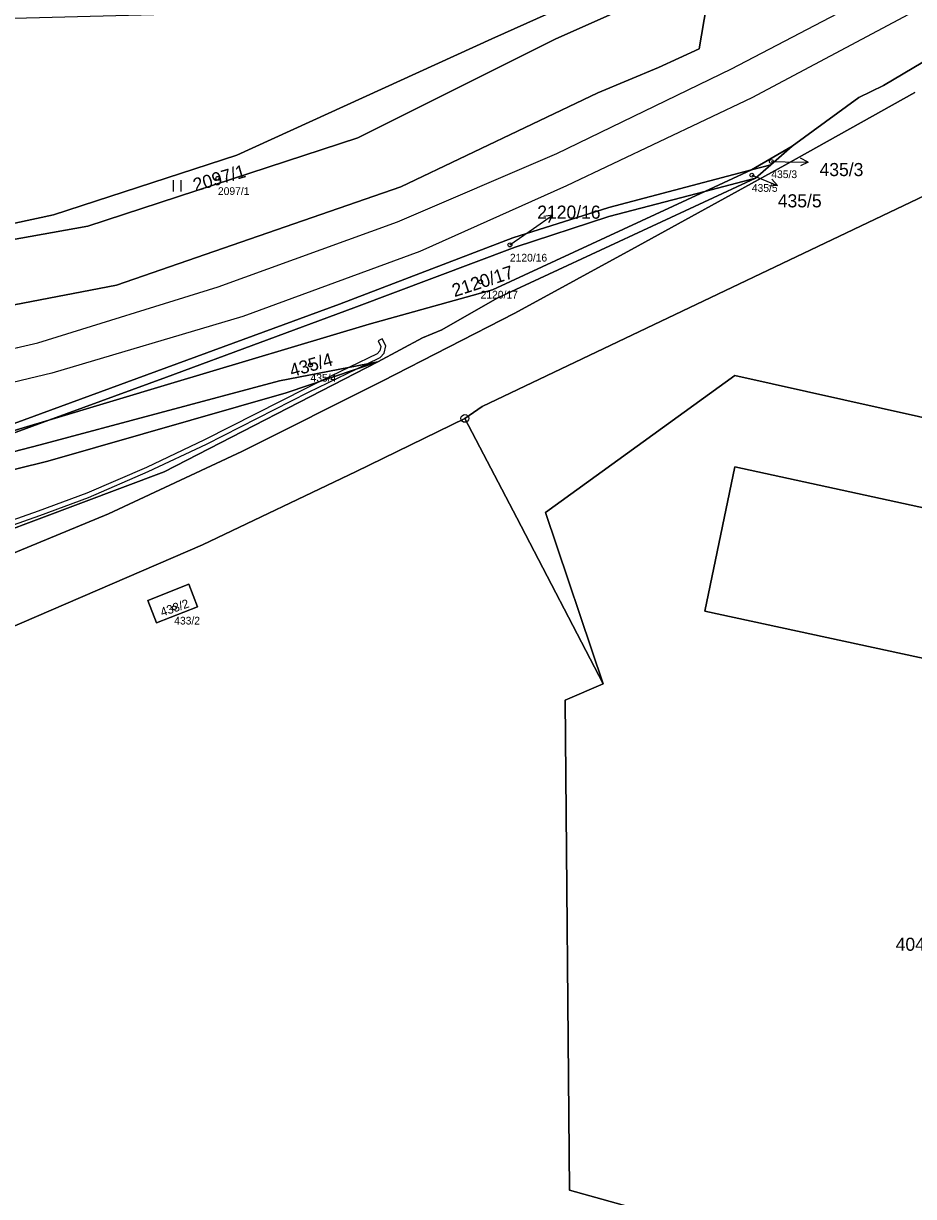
# Model space of a CAD drawing. Extents: x -754731 to -751381, y -1060564 to -1058101.
# Drawn here: x -754052.2 to -753936.7, y -1059330.4 to -1059178.1 of the extents above; entities that cross this region are included whole.
import ezdxf

# ---------------------------------------------------------------- set-up
doc = ezdxf.new("R2010")
doc.units = 0
for name, color, linetype in [('Definiční body', 7, 'Continuous'), ('Hranice parcel', 7, 'Continuous'), ('Parcelní čísla', 7, 'Continuous'), ('Polygon budovy', 7, 'Continuous'), ('Polygon parcely', 7, 'Continuous'), ('Pop  PČ popisy', 7, 'Continuous'), ('Poz předměty', 7, 'Continuous'), ('Věcná břemena k části', 7, 'Continuous'), ('Značky bodu BP', 7, 'Continuous'), ('Značky kultur', 7, 'Continuous')]:
    doc.layers.add(name, color=color, linetype=linetype)

msp = doc.modelspace()

# ---------------------------------------------------------------- linework, layer by layer
at = {"layer": 'Definiční body'}
for centre in [(-753955.14, -1059196.01), (-754026.97, -1059198.2), (-753957.67, -1059197.79), (-753989.07, -1059206.84), (-753992.87, -1059211.64), (-754014.95, -1059222.43), (-754032.64, -1059253.95)]:
    msp.add_circle(centre, 0.25, dxfattribs=at)
at = {"layer": 'Hranice parcel'}
for p, q in [((-753952.44, -1059194.01), (-753957.7, -1059197.1)), ((-753952.44, -1059194.01), (-753955.21, -1059196.45)), ((-753957.7, -1059197.1), (-753955.21, -1059196.45)), ((-753955.21, -1059196.45), (-753957.2, -1059198.2)), ((-753957.7, -1059197.1), (-753963.77, -1059199.91)), ((-753957.2, -1059198.2), (-753963.77, -1059199.91)), ((-754048.91, -1059229.58), (-754067.25, -1059235.08)), ((-753984.44, -1059241.57), (-753976.95, -1059263.83))]:
    msp.add_line(p, q, dxfattribs=at)
for points in [[(-753972, -1059171.35), (-753991.43, -1059180.09), (-754024.5, -1059195.2), (-754048.3, -1059202.93), (-754056.2, -1059204.61)], [(-753963.47, -1059173.72), (-753973.77, -1059175.95), (-753983.2, -1059180.16), (-754008.83, -1059192.94), (-754043.85, -1059204.39), (-754068.78, -1059208.88), (-754080.09, -1059208.55), (-754093.53, -1059206.79), (-754115.59, -1059203.57)], [(-754066.73, -1059217.19), (-754040.13, -1059212.08), (-754003.24, -1059199.32), (-753977.67, -1059187.1), (-753969.8, -1059183.83), (-753964.5, -1059181.4), (-753963.55, -1059175.83)], [(-753929.93, -1059178.96), (-753932.94, -1059181.63), (-753940.56, -1059186.15), (-753943.79, -1059187.7), (-753952.44, -1059194.01)], [(-754240.31, -1059294.04), (-754219.65, -1059290.55), (-754198.59, -1059286.33), (-754176.15, -1059282.2), (-754156.42, -1059278.38), (-754138.35, -1059274.5), (-754120.1, -1059269.97), (-754098.61, -1059263.46), (-754079.78, -1059256.9), (-754061.83, -1059250.27), (-754041.16, -1059241.75), (-754023.86, -1059233.65), (-754005.65, -1059224.54), (-753988.42, -1059215.69), (-753972.44, -1059206.97), (-753953.4, -1059196.49), (-753936.52, -1059187.07)], [(-753815.47, -1059233), (-753845.66, -1059219.73), (-753872.85, -1059210.55), (-753902.07, -1059200.31), (-753923.13, -1059194.66), (-753992.66, -1059227.81), (-753994.92, -1059229.37)], [(-754067.25, -1059235.08), (-754011.2, -1059214.55), (-753988.67, -1059205.92), (-753976.24, -1059201.99), (-753957.7, -1059197.1)], [(-753957.2, -1059198.2), (-753990.71, -1059213.75), (-753997.92, -1059217.85), (-754000.4, -1059218.9), (-754006.2, -1059222)], [(-754048.91, -1059229.58), (-754033.64, -1059224.01), (-754009.33, -1059215), (-753988.41, -1059207.15), (-753976.24, -1059203.15), (-753963.77, -1059199.91)], [(-753963.77, -1059199.91), (-753991.34, -1059212.66), (-754007.33, -1059217.12), (-754033.08, -1059224.84), (-754048.91, -1059229.58)], [(-754006.2, -1059222), (-754018.13, -1059226.04), (-754049.06, -1059234.91), (-754080.05, -1059242.57), (-754120.32, -1059251.45), (-754181.79, -1059262.94), (-754218.5, -1059268.95)], [(-754006.2, -1059222), (-754033.94, -1059236.31), (-754071.48, -1059250.42), (-754079.43, -1059253.02), (-754113.26, -1059263.99), (-754150.46, -1059273.48), (-754187.15, -1059279.16), (-754215.77, -1059284.65)], [(-754006.2, -1059222), (-754018.97, -1059224.49), (-754050.05, -1059232.78), (-754080.81, -1059240.75), (-754097.47, -1059244.32)], [(-753855.59, -1059247.07), (-753959.86, -1059223.8), (-753984.44, -1059241.57)], [(-753994.92, -1059229.37), (-754009.03, -1059236.26), (-754028.95, -1059245.78), (-754072.1, -1059264.36), (-754105.59, -1059276.18), (-754143.83, -1059285.35), (-754183.72, -1059293.33), (-754240.08, -1059302.61), (-754242.58, -1059303.17), (-754270.7, -1059308.3)], [(-754097.47, -1059244.32), (-754066.76, -1059236.1), (-754048.91, -1059229.58)], [(-753994.92, -1059229.37), (-753988.16, -1059242.27), (-753976.95, -1059263.83)], [(-753892.22, -1059269.84), (-753963.77, -1059254.36), (-753959.87, -1059235.64), (-753888.25, -1059251.24), (-753892.22, -1059269.84)], [(-754034.93, -1059255.91), (-754036.06, -1059252.99), (-754030.75, -1059250.88), (-754029.61, -1059253.81), (-754034.93, -1059255.91)], [(-753976.95, -1059263.83), (-753981.92, -1059265.91), (-753981.35, -1059329.53), (-753971.85, -1059332.18)]]:
    msp.add_lwpolyline(points, dxfattribs=at)
at = {"layer": 'Polygon budovy'}
msp.add_lwpolyline([(-753959.87, -1059235.64), (-753963.77, -1059254.36), (-753892.22, -1059269.84), (-753888.25, -1059251.24)], close=True, dxfattribs=at)
at = {"layer": 'Polygon parcely'}
for points in [[(-754173.87, -1059197.35), (-754216.25, -1059202.09), (-754133.87, -1059197.04), (-754056.2, -1059204.61), (-754048.3, -1059202.93), (-754024.5, -1059195.2), (-753991.43, -1059180.09), (-753972, -1059171.35), (-753994.64, -1059153.54), (-754007.45, -1059159.64), (-754009.6, -1059173.57), (-754028.65, -1059176.8), (-754065.07, -1059177.74), (-754098.05, -1059174.77)], [(-754048.3, -1059202.93), (-754056.2, -1059204.61), (-754066.09, -1059206.72), (-754083.43, -1059206.37), (-754115.59, -1059203.57), (-754093.53, -1059206.79), (-754080.09, -1059208.55), (-754068.78, -1059208.88), (-754043.85, -1059204.39), (-754008.83, -1059192.94), (-753983.2, -1059180.16), (-753973.77, -1059175.95), (-753963.47, -1059173.72), (-753962.96, -1059170.8), (-753972, -1059171.35), (-753991.43, -1059180.09), (-754024.5, -1059195.2)], [(-753811.4, -1059237.48), (-753815.47, -1059233), (-753845.66, -1059219.73), (-753872.85, -1059210.55), (-753902.07, -1059200.31), (-753923.13, -1059194.66), (-753992.66, -1059227.81), (-753994.92, -1059229.37), (-753988.16, -1059242.27), (-753976.95, -1059263.83), (-753984.44, -1059241.57), (-753959.86, -1059223.8), (-753855.59, -1059247.07), (-753847.03, -1059225.77), (-753839.95, -1059225.81), (-753838.48, -1059226.41)], [(-753957.7, -1059197.1), (-753955.21, -1059196.45), (-753952.44, -1059194.01)], [(-753963.77, -1059199.91), (-753957.2, -1059198.2), (-753955.21, -1059196.45), (-753957.7, -1059197.1)], [(-753988.41, -1059207.15), (-753976.24, -1059203.15), (-753963.77, -1059199.91), (-753957.7, -1059197.1), (-753976.24, -1059201.99), (-753988.67, -1059205.92), (-754011.2, -1059214.55), (-754067.25, -1059235.08), (-754048.91, -1059229.58), (-754033.64, -1059224.01), (-754009.33, -1059215)], [(-754033.08, -1059224.84), (-754048.91, -1059229.58), (-754066.76, -1059236.1), (-754097.47, -1059244.32), (-754080.81, -1059240.75), (-754050.05, -1059232.78), (-754018.97, -1059224.49), (-754006.2, -1059222), (-754000.4, -1059218.9), (-753997.92, -1059217.85), (-753990.71, -1059213.75), (-753957.2, -1059198.2), (-753963.77, -1059199.91), (-753991.34, -1059212.66), (-754007.33, -1059217.12)], [(-753963.77, -1059199.91), (-753976.24, -1059203.15), (-753988.41, -1059207.15), (-754009.33, -1059215), (-754033.64, -1059224.01), (-754048.91, -1059229.58), (-754033.08, -1059224.84), (-754007.33, -1059217.12), (-753991.34, -1059212.66)], [(-754018.97, -1059224.49), (-754050.05, -1059232.78), (-754080.81, -1059240.75), (-754097.47, -1059244.32), (-754120.34, -1059250.45), (-754172.89, -1059259.89), (-754218.94, -1059266.4), (-754218.5, -1059268.95), (-754181.79, -1059262.94), (-754120.32, -1059251.45), (-754080.05, -1059242.57), (-754049.06, -1059234.91), (-754018.13, -1059226.04), (-754006.2, -1059222)], [(-754018.13, -1059226.04), (-754049.06, -1059234.91), (-754080.05, -1059242.57), (-754120.32, -1059251.45), (-754181.79, -1059262.94), (-754218.5, -1059268.95), (-754216.97, -1059277.75), (-754215.77, -1059284.65), (-754187.15, -1059279.16), (-754150.46, -1059273.48), (-754113.26, -1059263.99), (-754079.43, -1059253.02), (-754071.48, -1059250.42), (-754033.94, -1059236.31), (-754006.2, -1059222)], [(-753981.35, -1059329.53), (-753971.85, -1059332.18), (-753965.18, -1059334.23), (-753946.35, -1059339.72), (-753940.46, -1059341.36), (-753928.99, -1059350.34), (-753880.96, -1059353.41), (-753866.39, -1059290.81), (-753865.3, -1059286.13), (-753865.26, -1059285.95), (-753863.93, -1059279.9), (-753863.05, -1059276.79), (-753862.84, -1059275.86), (-753873.12, -1059273.75), (-753869.1, -1059253.57), (-753858.13, -1059255.77), (-753855.59, -1059247.07), (-753959.86, -1059223.8), (-753984.44, -1059241.57), (-753976.95, -1059263.83), (-753981.92, -1059265.91)], [(-754242.58, -1059303.17), (-754270.7, -1059308.3), (-754265.68, -1059319.84), (-754182.48, -1059386.19), (-754157.97, -1059399.94), (-754148.14, -1059406.2), (-754014.2, -1059355.81), (-753993.55, -1059342.6), (-753987.68, -1059339.52), (-753971.85, -1059332.18), (-753981.35, -1059329.53), (-753981.92, -1059265.91), (-753976.95, -1059263.83), (-753988.16, -1059242.27), (-753994.92, -1059229.37), (-754009.03, -1059236.26), (-754028.95, -1059245.78), (-754072.1, -1059264.36), (-754105.59, -1059276.18), (-754143.83, -1059285.35), (-754183.72, -1059293.33), (-754240.08, -1059302.61)], [(-754097.47, -1059244.32), (-754066.76, -1059236.1), (-754048.91, -1059229.58), (-754067.25, -1059235.08), (-754120.75, -1059249.32)], [(-753892.22, -1059269.84), (-753888.25, -1059251.24), (-753959.87, -1059235.64), (-753963.77, -1059254.36)], [(-753892.22, -1059269.84), (-753963.77, -1059254.36), (-753959.87, -1059235.64), (-753888.25, -1059251.24)], [(-754034.93, -1059255.91), (-754029.61, -1059253.81), (-754030.75, -1059250.88), (-754036.06, -1059252.99)], [(-754034.93, -1059255.91), (-754036.06, -1059252.99), (-754030.75, -1059250.88), (-754029.61, -1059253.81)]]:
    msp.add_lwpolyline(points, close=True, dxfattribs=at)
for points in [[(-754268.09, -1059222.66), (-754232.58, -1059217.23), (-754177.1, -1059212.37), (-754152.39, -1059210.46), (-754141.04, -1059210.29), (-754136.43, -1059210), (-754116.3, -1059211.66), (-754094.97, -1059214.3), (-754081.18, -1059216.22), (-754066.73, -1059217.19), (-754040.13, -1059212.08), (-754003.24, -1059199.32), (-753977.67, -1059187.1), (-753969.8, -1059183.83), (-753964.5, -1059181.4), (-753963.55, -1059175.83)], [(-753973.77, -1059175.95), (-753983.2, -1059180.16), (-754008.83, -1059192.94), (-754043.85, -1059204.39), (-754068.78, -1059208.88), (-754080.09, -1059208.55), (-754093.53, -1059206.79), (-754115.59, -1059203.57), (-754135.48, -1059199.48), (-754152.83, -1059201.03), (-754171.87, -1059202.41), (-754177.44, -1059202.64), (-754226.15, -1059207.23), (-754239.97, -1059208.82)], [(-753963.55, -1059175.83), (-753964.5, -1059181.4), (-753969.8, -1059183.83), (-753977.67, -1059187.1), (-754003.24, -1059199.32), (-754040.13, -1059212.08), (-754066.73, -1059217.19), (-754131.12, -1059226.39), (-754127.95, -1059247.01), (-754114.03, -1059243.77), (-754093.62, -1059240.35), (-754084.06, -1059238.37), (-754067.25, -1059235.08), (-754011.2, -1059214.55), (-753988.67, -1059205.92), (-753976.24, -1059201.99), (-753957.7, -1059197.1), (-753952.44, -1059194.01), (-753943.79, -1059187.7), (-753940.56, -1059186.15), (-753932.94, -1059181.63)], [(-753932.94, -1059181.63), (-753940.56, -1059186.15), (-753943.79, -1059187.7), (-753952.44, -1059194.01), (-753955.21, -1059196.45), (-753957.2, -1059198.2), (-753990.71, -1059213.75), (-753997.92, -1059217.85), (-754000.4, -1059218.9), (-754006.2, -1059222), (-754033.94, -1059236.31), (-754071.48, -1059250.42), (-754079.43, -1059253.02), (-754113.26, -1059263.99), (-754150.46, -1059273.48), (-754187.15, -1059279.16), (-754215.77, -1059284.65), (-754222.65, -1059285.97), (-754242.14, -1059289.7)], [(-754240.31, -1059294.04), (-754219.65, -1059290.55), (-754198.59, -1059286.33), (-754176.15, -1059282.2), (-754156.42, -1059278.38), (-754138.35, -1059274.5), (-754120.1, -1059269.97), (-754098.61, -1059263.46), (-754079.78, -1059256.9), (-754061.83, -1059250.27), (-754041.16, -1059241.75), (-754023.86, -1059233.65), (-754005.65, -1059224.54), (-753988.42, -1059215.69), (-753972.44, -1059206.97), (-753953.4, -1059196.49), (-753936.52, -1059187.07)], [(-753936.52, -1059187.07), (-753953.4, -1059196.49), (-753972.44, -1059206.97), (-753988.42, -1059215.69), (-754005.65, -1059224.54), (-754023.86, -1059233.65), (-754041.16, -1059241.75), (-754061.83, -1059250.27), (-754079.78, -1059256.9), (-754098.61, -1059263.46), (-754120.1, -1059269.97), (-754138.35, -1059274.5), (-754156.42, -1059278.38), (-754176.15, -1059282.2), (-754198.59, -1059286.33), (-754219.65, -1059290.55), (-754240.31, -1059294.04)], [(-754240.08, -1059302.61), (-754183.72, -1059293.33), (-754143.83, -1059285.35), (-754105.59, -1059276.18), (-754072.1, -1059264.36), (-754028.95, -1059245.78), (-754009.03, -1059236.26), (-753994.92, -1059229.37), (-753992.66, -1059227.81), (-753923.13, -1059194.66)]]:
    msp.add_lwpolyline(points, dxfattribs=at)
at = {"layer": 'Pop  PČ popisy'}
for p, q in [((-753955.14, -1059196.01), (-753953.35, -1059196.05)), ((-753953.35, -1059196.05), (-753950.35, -1059196.1)), ((-753950.35, -1059196.1), (-753951.36, -1059196.59)), ((-753950.35, -1059196.1), (-753951.34, -1059195.58)), ((-753957.67, -1059197.79), (-753957.12, -1059198.01)), ((-753957.12, -1059198.01), (-753954.34, -1059199.13)), ((-753954.34, -1059199.13), (-753955.45, -1059199.22)), ((-753954.34, -1059199.13), (-753955.08, -1059198.29)), ((-753986, -1059204.72), (-753983.54, -1059203)), ((-753983.54, -1059203), (-753984.65, -1059203.16)), ((-753983.54, -1059203), (-753984.08, -1059203.98)), ((-753989.07, -1059206.84), (-753986, -1059204.72))]:
    msp.add_line(p, q, dxfattribs=at)
at = {"layer": 'Poz předměty'}
for p, q in [((-753960.3, -1059184), (-753923.57, -1059164.75)), ((-753919.74, -1059167.52), (-753957.67, -1059187.74)), ((-753982.98, -1059194.97), (-753960.3, -1059184)), ((-753957.67, -1059187.74), (-753981.72, -1059199.18)), ((-754003.66, -1059203.85), (-753982.98, -1059194.97)), ((-753981.72, -1059199.18), (-754000.77, -1059207.69)), ((-754026.94, -1059212.3), (-754003.66, -1059203.85)), ((-754000.77, -1059207.69), (-754023.74, -1059216.15)), ((-754050.33, -1059219.55), (-754026.94, -1059212.3)), ((-754023.74, -1059216.15), (-754048.51, -1059223.51)), ((-754083.18, -1059226.99), (-754050.33, -1059219.55)), ((-754048.51, -1059223.51), (-754081.34, -1059231.13))]:
    msp.add_line(p, q, dxfattribs=at)
at = {"layer": 'Věcná břemena k části'}
msp.add_lwpolyline([(-754056.37, -1059244.16), (-754050.08, -1059241.97), (-754043.75, -1059239.64), (-754036.02, -1059236.26), (-754028.47, -1059232.69), (-754015.22, -1059225.96), (-754008.96, -1059222.94), (-754007.59, -1059222.27), (-754005.93, -1059221.47), (-754005.39, -1059220.89), (-754005.18, -1059219.93), (-754005.67, -1059219.02), (-754006.19, -1059219.3), (-754005.82, -1059220.01), (-754005.95, -1059220.61), (-754006.29, -1059220.97), (-754009.91, -1059222.72), (-754013.57, -1059224.5), (-754015.48, -1059225.42), (-754028.73, -1059232.15), (-754036.26, -1059235.72), (-754043.97, -1059239.08), (-754050.28, -1059241.41), (-754056.57, -1059243.6)], dxfattribs=at)
at = {"layer": 'Značky bodu BP'}
for radius in [0.5, 0.0303]:
    msp.add_circle((-753994.92, -1059229.37), radius, dxfattribs=at)
at = {"layer": 'Značky kultur'}
for p, q in [((-754032.72, -1059199.93), (-754032.72, -1059198.43)), ((-754031.72, -1059199.93), (-754031.72, -1059198.43))]:
    msp.add_line(p, q, dxfattribs=at)

# ---------------------------------------------------------------- texts
at = {"layer": 'Definiční body'}
for s, p in [('435/3', (-753955.14, -1059198.17)), ('2097/1', (-754026.97, -1059200.36)), ('435/5', (-753957.67, -1059199.95)), ('2120/16', (-753989.07, -1059209)), ('2120/17', (-753992.87, -1059213.8)), ('435/4', (-754014.95, -1059224.59)), ('433/2', (-754032.64, -1059256.11))]:
    msp.add_text(s, height=1, dxfattribs=at).set_placement(p)
at = {"layer": 'Parcelní čísla'}
for s, p in [('435/3', (-753948.88, -1059197.91)), ('435/5', (-753954.3, -1059201.97)), ('2120/16', (-753985.52, -1059203.44)), ('404/1', (-753939, -1059298.46))]:
    msp.add_text(s, height=1.7, dxfattribs=at).set_placement(p)
for s, height, rotation, p in [('2097/1', 1.7, 16, (-754029.91, -1059199.93)), ('2120/17', 1.7, 18, (-753996.26, -1059213.63)), ('435/4', 1.7, 16, (-754017.38, -1059224.01)), ('433/2', 1.139, 19, (-754034.21, -1059255.09))]:
    msp.add_text(s, height=height, rotation=rotation, dxfattribs=at).set_placement(p)

doc.saveas('drawing.dxf')
